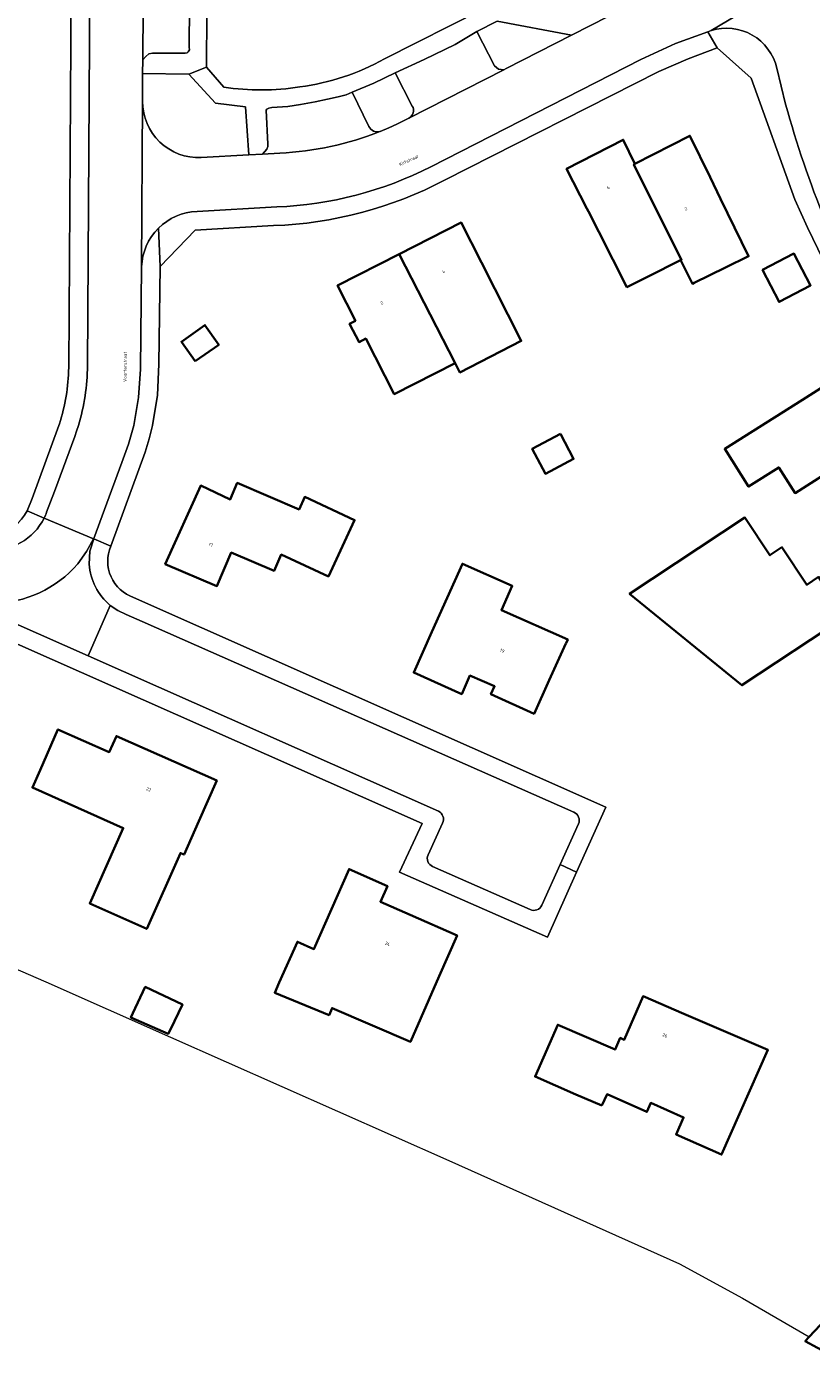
# Model space of a CAD drawing. Header units: metres. Extents: x 197700 to 204338, y 317132 to 325229.
# Tile 569 of 656: x 202800 to 202888, y 317895 to 318045. Entities that reach past the tile are written whole.
import ezdxf
from ezdxf.enums import TextEntityAlignment as Align

# ---------------------------------------------------------------- set-up
doc = ezdxf.new("R2010")
doc.units = ezdxf.units.M
for name, color, linetype, lineweight in [('B-WE-GR-BEPLANTING_CULTUUR_BODEMBEDEKKER-GV', 90, 'Continuous', 18), ('B-WE-OG-BEBOUWING-GV', 7, 'Continuous', 35), ('B-WE-OG-BEBOUWING-T18', 10, 'Continuous', 18), ('B-WE-OG-TERREIN_ERF-GV', 7, 'Continuous', 18), ('B-WE-OG-TOPOGRAFIE-T18', 10, 'Continuous', 18), ('B-WE-VH-VERHARDING_ASFALT-GV', 252, 'Continuous', 18), ('B-WE-VH-VERHARDING_BETONSTRAATSTEEN-GV', 252, 'Continuous', 18), ('B-WE-VH-VERHARDING_TEGEL-GV', 252, 'Continuous', 18)]:
    doc.layers.add(name, color=color, linetype=linetype, lineweight=lineweight)
doc.styles.add('NLCS-ISO-M200-T18', font='NLCS-ISO.ttf', dxfattribs={"height": 0.36})

msp = doc.modelspace()

# ---------------------------------------------------------------- linework, layer by layer
at = {"layer": 'B-WE-GR-BEPLANTING_CULTUUR_BODEMBEDEKKER-GV'}
for points in [[(202822.897, 318065.39), (202819.834, 318064.739), (202819.682, 318040.17), (202821.624, 318037.949)], [(202839.643, 318041.106), (202850.61, 318046.641)], [(202817.688, 318039.393), (202812.523, 318039.475), (202812.505, 318036.429), (202812.504, 318036.332)], [(202819.079, 318030.039), (202824.435, 318030.349), (202824.069, 318035.723), (202820.689, 318036.157), (202817.688, 318039.393)], [(202842.775, 318035.824), (202840.862, 318039.535), (202838.465, 318038.377), (202836.047, 318037.381), (202837.909, 318033.521)], [(202839.118, 318032.956), (202839.176, 318032.978), (202840.147, 318033.383), (202841.049, 318033.79), (202842.395, 318034.476)]]:
    msp.add_lwpolyline(points, dxfattribs=at)
msp.add_lwpolyline([(202860.652, 318043.787), (202852.286, 318045.322), (202850.033, 318044.195), (202851.982, 318040.314), (202852.444, 318039.951), (202853.029, 318039.899), (202853.301, 318040.038)], close=True, dxfattribs=at)
for points in [[(202830.168, 318037.963, 0.0950332), (202839.643, 318041.106)], [(202821.624, 318037.949, 0.0777151), (202830.168, 318037.963)], [(202812.504, 318036.332, 0.4253964), (202819.079, 318030.039)], [(202842.395, 318034.476, 0.4268408), (202842.775, 318035.824)], [(202837.909, 318033.521, 0.3697601), (202839.118, 318032.956)]]:
    msp.add_lwpolyline(points, format="xyb", dxfattribs=at)
at = {"layer": 'B-WE-OG-BEBOUWING-GV'}
for points in [[(202872.89, 318018.503), (202872.96, 318018.538), (202867.643, 318029.274), (202867.759, 318029.333), (202866.445, 318032.033), (202860.082, 318028.788), (202862.353, 318024.334), (202862.533, 318023.981), (202863.691, 318021.709), (202866.853, 318015.508), (202869.251, 318016.71), (202872.878, 318018.527)], [(202867.759, 318029.333), (202867.643, 318029.274), (202872.96, 318018.538), (202872.89, 318018.503), (202873.835, 318016.618), (202874.2, 318015.89), (202874.405, 318015.99), (202877.917, 318017.702), (202880.511, 318018.966), (202877.359, 318025.431), (202876.189, 318027.832), (202873.918, 318032.49)], [(202850.525, 318018.283), (202848.262, 318022.742), (202841.312, 318019.213), (202847.581, 318006.986), (202848.115, 318005.944), (202854.998, 318009.47)], [(202841.312, 318019.213), (202834.384, 318015.695), (202836.396, 318011.732), (202835.748, 318011.4), (202836.796, 318009.354), (202837.555, 318009.743), (202840.745, 318003.516), (202847.581, 318006.986)], [(202882.059, 318017.437), (202883.927, 318013.856), (202887.463, 318015.7), (202885.595, 318019.281)], [(202818.42, 318007.193), (202821.065, 318009.056), (202819.517, 318011.253), (202816.872, 318009.391)], [(202893.853, 317992.131), (202898.05, 317994.786), (202893.665, 318001.719), (202892.659, 318001.083), (202890.255, 318004.917), (202890.939, 318005.317), (202890.79, 318005.555), (202886.564, 318002.883), (202877.825, 317997.358), (202880.501, 317993.136), (202883.894, 317995.286), (202885.718, 317992.407), (202889.249, 317994.644), (202891.702, 317990.771)], [(202859.408, 317999.045), (202856.237, 317997.391), (202857.703, 317994.582), (202860.874, 317996.236)], [(202828.063, 317985.525), (202833.371, 317983.062), (202836.308, 317989.391), (202830.713, 317991.988), (202830.065, 317990.589), (202823.132, 317993.543), (202822.344, 317991.694), (202819.045, 317993.259), (202815.066, 317984.448), (202820.858, 317981.981), (202822.457, 317985.734), (202827.277, 317983.68)], [(202891.315, 317978.501), (202888.34, 317983.003), (202887.029, 317982.138), (202884.252, 317986.341), (202882.892, 317985.442), (202880.101, 317989.665), (202867.161, 317981.115), (202879.752, 317970.861)], [(202844.981, 317976.863), (202842.933, 317972.277), (202848.321, 317969.871), (202849.248, 317971.952), (202851.998, 317970.752), (202851.593, 317969.859), (202856.441, 317967.661), (202858.142, 317971.412), (202860.007, 317975.524), (202860.033, 317975.582), (202860.211, 317975.975), (202852.774, 317979.291), (202853.981, 317981.998), (202848.389, 317984.492)], [(202801.008, 317961.334), (202800.149, 317959.385), (202810.35, 317954.842), (202806.583, 317946.384), (202812.978, 317943.536), (202816.768, 317952.044), (202817.161, 317951.869), (202818.811, 317955.599), (202820.834, 317960.171), (202809.578, 317965.153), (202808.779, 317963.373), (202803.024, 317965.909)], [(202827.853, 317937.509), (202827.352, 317936.376), (202833.438, 317933.868), (202833.774, 317934.648), (202842.569, 317930.862), (202845.799, 317938.23), (202847.806, 317942.809), (202842.541, 317945.116), (202839.199, 317946.58), (202839.988, 317948.343), (202835.689, 317950.243), (202831.728, 317941.279), (202829.88, 317942.096)], [(202811.43, 317934.09), (202811.214, 317933.593), (202815.395, 317931.777), (202815.652, 317932.248), (202816.976, 317935.065), (202812.809, 317937.023)], [(202864.043, 317923.711), (202864.631, 317924.993), (202869.096, 317923.016), (202869.537, 317924.012), (202873.212, 317922.385), (202872.371, 317920.486), (202877.478, 317918.225), (202882.671, 317929.957), (202873.255, 317934.011), (202868.662, 317935.988), (202866.563, 317931.11), (202866.103, 317931.313), (202865.521, 317929.995), (202859.09, 317932.785), (202856.558, 317926.972), (202861.141, 317924.975)], [(202894.397, 317900.891), (202891.997, 317902.287), (202891.731, 317902.442), (202891.708, 317902.455), (202887.303, 317897.765), (202886.861, 317897.295), (202890.993, 317895.037), (202891.278, 317895.526)]]:
    msp.add_lwpolyline(points, close=True, dxfattribs=at)
at = {"layer": 'B-WE-OG-TERREIN_ERF-GV'}
for points in [[(202804.223, 318006.48), (202804.65, 318073.164), (202804.774, 318092.492), (202804.622, 318094.483), (202803.578, 318094.519), (202803.611, 318097.485), (202803.961, 318097.485)], [(202876.962, 318042.35), (202873.711, 318041.127), (202870.445, 318039.684), (202846.398, 318027.502)], [(202892.368, 318011.376), (202887.103, 318022.197), (202885.711, 318025.331), (202880.805, 318038.952), (202876.962, 318042.35)], [(202827.201, 318022.406), (202818.404, 318021.886), (202814.496, 318017.811), (202814.346, 318006.852), (202814.175, 318003.405), (202813.623, 318000), (202813.251, 317998.496), (202812.807, 317997.014), (202808.955, 317986.454)], [(202811.496, 317980.706), (202864.485, 317957.171), (202861.209, 317949.88), (202857.932, 317942.589), (202841.324, 317949.911), (202843.867, 317955.35), (202791.777, 317978.404), (202742.98, 318000), (202737.631, 318002.272)], [(202799.557, 317990.409), (202800.125, 317991.79), (202803.107, 318000), (202803.176, 318000.186)], [(202786.561, 317944.141), (202801.67, 317937.59), (202815.662, 317931.388), (202846.859, 317917.559), (202872.742, 317905.98), (202879.806, 317902.113), (202887.303, 317897.765), (202891.708, 317902.455)]]:
    msp.add_lwpolyline(points, dxfattribs=at)
for points in [[(202862.353, 318024.334), (202860.082, 318028.788), (202866.445, 318032.033), (202867.759, 318029.333), (202873.918, 318032.49), (202876.189, 318027.832), (202877.359, 318025.431), (202880.511, 318018.966), (202877.917, 318017.702), (202874.405, 318015.99), (202874.2, 318015.89), (202873.835, 318016.618), (202872.89, 318018.503), (202872.878, 318018.527), (202869.251, 318016.71), (202866.853, 318015.508), (202863.691, 318021.709), (202862.533, 318023.981)], [(202841.312, 318019.213), (202848.262, 318022.742), (202850.525, 318018.283), (202854.998, 318009.47), (202848.115, 318005.944), (202847.581, 318006.986), (202840.745, 318003.516), (202837.555, 318009.743), (202836.796, 318009.354), (202835.748, 318011.4), (202836.396, 318011.732), (202834.384, 318015.695)], [(202882.059, 318017.437), (202885.595, 318019.281), (202887.463, 318015.7), (202883.927, 318013.856)], [(202818.42, 318007.193), (202816.872, 318009.391), (202819.517, 318011.253), (202821.065, 318009.056)], [(202886.564, 318002.883), (202890.79, 318005.555), (202890.939, 318005.317), (202890.255, 318004.917), (202892.659, 318001.083), (202893.665, 318001.719), (202898.05, 317994.786), (202893.853, 317992.131), (202891.702, 317990.771), (202889.249, 317994.644), (202885.718, 317992.407), (202883.894, 317995.286), (202880.501, 317993.136), (202877.825, 317997.358)], [(202859.408, 317999.045), (202860.874, 317996.236), (202857.703, 317994.582), (202856.237, 317997.391)], [(202830.065, 317990.589), (202830.713, 317991.988), (202836.308, 317989.391), (202833.371, 317983.062), (202828.063, 317985.525), (202827.277, 317983.68), (202822.457, 317985.734), (202820.858, 317981.981), (202815.066, 317984.448), (202819.045, 317993.259), (202822.344, 317991.694), (202823.132, 317993.543)], [(202891.315, 317978.501), (202879.752, 317970.861), (202867.161, 317981.115), (202880.101, 317989.665), (202882.892, 317985.442), (202884.252, 317986.341), (202887.029, 317982.138), (202888.34, 317983.003)], [(202858.142, 317971.412), (202856.441, 317967.661), (202851.593, 317969.859), (202851.998, 317970.752), (202849.248, 317971.952), (202848.321, 317969.871), (202842.933, 317972.277), (202844.981, 317976.863), (202848.389, 317984.492), (202853.981, 317981.998), (202852.774, 317979.291), (202860.211, 317975.975), (202860.033, 317975.582), (202860.007, 317975.524)], [(202817.161, 317951.869), (202816.768, 317952.044), (202812.978, 317943.536), (202806.583, 317946.384), (202810.35, 317954.842), (202800.149, 317959.385), (202801.008, 317961.334), (202803.024, 317965.909), (202808.779, 317963.373), (202809.578, 317965.153), (202820.834, 317960.171), (202818.811, 317955.599)], [(202827.352, 317936.376), (202827.853, 317937.509), (202829.88, 317942.096), (202831.728, 317941.279), (202835.689, 317950.243), (202839.988, 317948.343), (202839.199, 317946.58), (202842.541, 317945.116), (202847.806, 317942.809), (202845.799, 317938.23), (202842.569, 317930.862), (202833.774, 317934.648), (202833.438, 317933.868)], [(202811.43, 317934.09), (202812.809, 317937.023), (202816.976, 317935.065), (202815.652, 317932.248), (202815.395, 317931.777), (202811.214, 317933.593)], [(202873.255, 317934.011), (202882.671, 317929.957), (202877.478, 317918.225), (202872.371, 317920.486), (202873.212, 317922.385), (202869.537, 317924.012), (202869.096, 317923.016), (202864.631, 317924.993), (202864.043, 317923.711), (202861.141, 317924.975), (202856.558, 317926.972), (202859.09, 317932.785), (202865.521, 317929.995), (202866.103, 317931.313), (202866.563, 317931.11), (202868.662, 317935.988)]]:
    msp.add_lwpolyline(points, close=True, dxfattribs=at)
for points in [[(202846.398, 318027.502, -0.1121947), (202827.201, 318022.406)], [(202803.176, 318000.186, 0.0767823), (202804.223, 318006.48)], [(202796.045, 317988.047, 0.2681552), (202799.557, 317990.409)], [(202808.955, 317986.454, 0.4361349), (202811.496, 317980.706)]]:
    msp.add_lwpolyline(points, format="xyb", dxfattribs=at)
at = {"layer": 'B-WE-VH-VERHARDING_ASFALT-GV'}
for points in [[(202812.405, 318017.775), (202812.504, 318036.332), (202812.505, 318036.429), (202812.523, 318039.475), (202812.532, 318040.999), (202812.604, 318052.788), (202812.619, 318055.709), (202812.631, 318057.681), (202812.649, 318060.611), (202812.725, 318073.114), (202806.762, 318073.151), (202806.324, 318006.702)], [(202886.227, 318057.112), (202884.598, 318056.196), (202880.824, 318054.074), (202877.482, 318052.37), (202860.652, 318043.787), (202853.301, 318040.038), (202853.029, 318039.899), (202842.395, 318034.476), (202841.049, 318033.79), (202840.147, 318033.383), (202839.176, 318032.978), (202839.118, 318032.956)], [(202844.841, 318029.011), (202868.426, 318041.055), (202872.3, 318042.834), (202875.942, 318044.16), (202876.308, 318044.293), (202889.143, 318051.914), (202889.152, 318051.92), (202889.162, 318051.925), (202891.276, 318053.203)], [(202889.143, 318051.914), (202876.308, 318044.293)], [(202883.677, 318040.069), (202884.663, 318036.017)], [(202812.504, 318036.332), (202812.405, 318017.775)], [(202827.91, 318030.55), (202825.964, 318030.437), (202824.435, 318030.349), (202819.079, 318030.039)], [(202818.624, 318023.986), (202827.592, 318024.509)], [(202801.467, 317989.605), (202807.015, 317987.27), (202807.046, 317987.324), (202808.239, 317990.56), (202810.202, 317995.832), (202810.935, 317997.891), (202811.515, 318000), (202812.072, 318003.136), (202812.283, 318006.315), (202812.405, 318017.775)], [(202805.316, 318000), (202805.115, 317999.371), (202804.898, 317998.749), (202802.626, 317992.605), (202801.752, 317990.264)], [(202805.24, 317984.463), (202806.207, 317985.853), (202807.015, 317987.27), (202801.467, 317989.605)], [(202806.533, 317984.431), (202806.609, 317985.909), (202807.028, 317987.265), (202807.046, 317987.324), (202807.015, 317987.27), (202806.207, 317985.853), (202805.24, 317984.463)], [(202795.686, 317980.013), (202794.13, 317980.083), (202792.606, 317980.276), (202792.585, 317980.279), (202792.603, 317980.271), (202806.399, 317974.158), (202808.889, 317979.817)], [(202860.898, 317956.616), (202812.484, 317978), (202810.67, 317978.79), (202809.739, 317979.234), (202808.889, 317979.817), (202806.399, 317974.158), (202845.721, 317956.733)], [(202846.16, 317955.41), (202844.558, 317951.841)], [(202859.376, 317950.748), (202861.433, 317955.312)], [(202845.046, 317950.546), (202855.995, 317945.704)], [(202857.318, 317946.183), (202859.376, 317950.748)]]:
    msp.add_lwpolyline(points, dxfattribs=at)
for points in [[(202876.308, 318044.293, -0.4352281), (202883.677, 318040.069)], [(202819.079, 318030.039, -0.4253964), (202812.504, 318036.332)], [(202884.663, 318036.017, 0.0578817), (202894.992, 318010.526)], [(202839.118, 318032.956, -0.0833242), (202827.91, 318030.55)], [(202827.592, 318024.509, 0.1086423), (202844.841, 318029.011)], [(202814.283, 318022.113, -0.1910269), (202818.624, 318023.986)], [(202812.405, 318017.775, -0.1910011), (202814.283, 318022.113)], [(202806.324, 318006.702, -0.0725355), (202805.316, 318000)], [(202801.467, 317989.605, -0.3050791), (202795.158, 317986.042)], [(202801.752, 317990.264, -0.0270535), (202801.467, 317989.605)], [(202795.686, 317980.013, 0.2105469), (202805.24, 317984.463)], [(202805.24, 317984.463, -0.2105469), (202795.686, 317980.013)], [(202808.889, 317979.817, -0.2056313), (202806.533, 317984.431)], [(202845.721, 317956.733, -0.4165153), (202846.16, 317955.41)], [(202861.433, 317955.312, 0.399068), (202860.898, 317956.616)], [(202844.558, 317951.841, 0.4388544), (202845.046, 317950.546)], [(202855.995, 317945.704, 0.4068884), (202857.318, 317946.183)]]:
    msp.add_lwpolyline(points, format="xyb", dxfattribs=at)
at = {"layer": 'B-WE-VH-VERHARDING_BETONSTRAATSTEEN-GV'}
for points in [[(202842.395, 318034.476), (202853.029, 318039.899), (202852.444, 318039.951), (202851.982, 318040.314), (202850.033, 318044.195), (202847.602, 318042.714), (202844.097, 318041.058), (202840.862, 318039.535), (202842.775, 318035.824)], [(202837.909, 318033.521), (202836.047, 318037.381), (202835.344, 318037.082), (202834.453, 318036.838), (202833.271, 318036.589), (202831.877, 318036.282), (202830.231, 318035.987), (202828.825, 318035.761), (202827.017, 318035.646), (202826.676, 318035.584), (202826.462, 318035.471), (202826.381, 318035.35), (202826.583, 318031.555), (202826.563, 318031.285), (202826.467, 318030.993), (202825.964, 318030.437), (202827.91, 318030.55)]]:
    msp.add_lwpolyline(points, dxfattribs=at)
for points in [[(202842.775, 318035.824, -0.4268408), (202842.395, 318034.476)], [(202827.91, 318030.55, 0.0833242), (202839.118, 318032.956)], [(202839.118, 318032.956, -0.3697601), (202837.909, 318033.521)]]:
    msp.add_lwpolyline(points, format="xyb", dxfattribs=at)
at = {"layer": 'B-WE-VH-VERHARDING_TEGEL-GV'}
msp.add_lwpolyline([(202812.523, 318039.475), (202817.688, 318039.393), (202819.682, 318040.17), (202819.834, 318064.739), (202819.909, 318076.801), (202817.71, 318076.879), (202817.94, 318076.779), (202818.007, 318076.57), (202817.923, 318068.466), (202817.876, 318061.499), (202817.839, 318057.681), (202812.631, 318057.681), (202812.619, 318055.709), (202817.812, 318055.692), (202817.801, 318051.795), (202817.749, 318042.416), (202817.769, 318042.127), (202817.642, 318041.898), (202817.523, 318041.773), (202817.279, 318041.736), (202813.613, 318041.749), (202813.225, 318041.675), (202812.877, 318041.37), (202812.532, 318040.999)], close=True, dxfattribs=at)
for points in [[(202806.324, 318006.702), (202806.762, 318073.151), (202804.65, 318073.164), (202804.223, 318006.48)], [(202812.604, 318052.788), (202812.532, 318040.999), (202812.877, 318041.37), (202813.225, 318041.675), (202813.613, 318041.749), (202817.279, 318041.736), (202817.523, 318041.773), (202817.642, 318041.898), (202817.769, 318042.127), (202817.749, 318042.416), (202817.801, 318051.795), (202813.593, 318051.844)], [(202824.435, 318030.349), (202825.964, 318030.437), (202826.467, 318030.993), (202826.563, 318031.285), (202826.583, 318031.555), (202826.381, 318035.35), (202826.462, 318035.471), (202826.676, 318035.584), (202827.017, 318035.646), (202828.825, 318035.761), (202830.231, 318035.987), (202831.877, 318036.282), (202833.271, 318036.589), (202834.453, 318036.838), (202835.344, 318037.082), (202836.047, 318037.381), (202838.465, 318038.377), (202840.862, 318039.535), (202844.097, 318041.058), (202847.602, 318042.714), (202850.033, 318044.195), (202852.286, 318045.322), (202860.652, 318043.787), (202877.482, 318052.37)], [(202850.61, 318046.641), (202839.643, 318041.106)], [(202846.398, 318027.502), (202870.445, 318039.684), (202873.711, 318041.127), (202876.962, 318042.35), (202875.942, 318044.16), (202872.3, 318042.834), (202868.426, 318041.055), (202844.841, 318029.011)], [(202876.308, 318044.293), (202875.942, 318044.16), (202876.962, 318042.35), (202880.805, 318038.952), (202885.711, 318025.331), (202887.103, 318022.197), (202892.368, 318011.376)], [(202821.624, 318037.949), (202819.682, 318040.17), (202817.688, 318039.393), (202820.689, 318036.157), (202824.069, 318035.723), (202824.435, 318030.349)], [(202884.663, 318036.017), (202883.677, 318040.069)], [(202827.592, 318024.509), (202818.624, 318023.986)], [(202807.028, 317987.265), (202808.955, 317986.454), (202812.807, 317997.014), (202813.251, 317998.496), (202813.623, 318000), (202814.175, 318003.405), (202814.346, 318006.852), (202814.496, 318017.811), (202814.283, 318022.113)], [(202814.283, 318022.113), (202814.496, 318017.811), (202818.404, 318021.886), (202827.201, 318022.406)], [(202812.405, 318017.775), (202812.283, 318006.315), (202812.072, 318003.136), (202811.515, 318000), (202810.935, 317997.891), (202810.202, 317995.832), (202808.239, 317990.56), (202807.046, 317987.324), (202807.028, 317987.265)], [(202803.176, 318000.186), (202803.107, 318000), (202800.125, 317991.79), (202799.557, 317990.409), (202801.467, 317989.605)], [(202801.752, 317990.264), (202802.626, 317992.605), (202804.898, 317998.749), (202805.115, 317999.371), (202805.316, 318000)], [(202801.467, 317989.605), (202799.557, 317990.409)], [(202808.955, 317986.454), (202807.028, 317987.265), (202806.609, 317985.909), (202806.533, 317984.431)], [(202845.721, 317956.733), (202806.399, 317974.158), (202792.603, 317980.271), (202791.777, 317978.404), (202843.867, 317955.35), (202841.324, 317949.911), (202857.932, 317942.589), (202861.209, 317949.88), (202859.376, 317950.748), (202857.318, 317946.183)], [(202861.433, 317955.312), (202859.376, 317950.748), (202861.209, 317949.88), (202864.485, 317957.171), (202811.496, 317980.706)], [(202808.889, 317979.817), (202809.739, 317979.234), (202810.67, 317978.79), (202812.484, 317978), (202860.898, 317956.616)], [(202844.558, 317951.841), (202846.16, 317955.41)], [(202855.995, 317945.704), (202845.046, 317950.546)]]:
    msp.add_lwpolyline(points, dxfattribs=at)
for points in [[(202883.677, 318040.069, 0.4352281), (202876.308, 318044.293)], [(202839.643, 318041.106, -0.0950332), (202830.168, 318037.963)], [(202830.168, 318037.963, -0.0777151), (202821.624, 318037.949)], [(202894.992, 318010.526, -0.0578817), (202884.663, 318036.017)], [(202844.841, 318029.011, -0.1086423), (202827.592, 318024.509)], [(202827.201, 318022.406, 0.1121947), (202846.398, 318027.502)], [(202818.624, 318023.986, 0.1910269), (202814.283, 318022.113)], [(202814.283, 318022.113, 0.1910011), (202812.405, 318017.775)], [(202804.223, 318006.48, -0.0767823), (202803.176, 318000.186)], [(202805.316, 318000, 0.0725355), (202806.324, 318006.702)], [(202795.158, 317986.042, 0.3050791), (202801.467, 317989.605)], [(202799.557, 317990.409, -0.2681552), (202796.045, 317988.047)], [(202801.467, 317989.605, 0.0270535), (202801.752, 317990.264)], [(202811.496, 317980.706, -0.4361349), (202808.955, 317986.454)], [(202806.533, 317984.431, 0.2056313), (202808.889, 317979.817)], [(202846.16, 317955.41, 0.4165153), (202845.721, 317956.733)], [(202860.898, 317956.616, -0.399068), (202861.433, 317955.312)], [(202845.046, 317950.546, -0.4388544), (202844.558, 317951.841)], [(202857.318, 317946.183, -0.4068884), (202855.995, 317945.704)]]:
    msp.add_lwpolyline(points, format="xyb", dxfattribs=at)

# ---------------------------------------------------------------- texts
at = {"layer": 'B-WE-OG-BEBOUWING-T18', "style": 'NLCS-ISO-M200-T18'}
for s, rotation, p in [('6', 27, (202864.772, 318026.69)), ('2', 25.9, (202873.465, 318024.291)), ('4', 26.9, (202846.29, 318017.254)), ('2', 26.9, (202839.35, 318013.731)), ('17', 337, (202820.176, 317986.619)), ('19', 336.5, (202852.867, 317974.737)), ('22', 336.2, (202813.201, 317959.175)), ('24', 336.4, (202840.001, 317941.862)), ('26', 336.8, (202871.122, 317931.586))]:
    msp.add_text(s, height=0.36, rotation=rotation, dxfattribs=at).set_placement(p, align=Align.MIDDLE)
at = {"layer": 'B-WE-OG-TOPOGRAFIE-T18', "style": 'NLCS-ISO-M200-T18'}
for s, rotation, p in [('Klifstraat', 24.3, (202842.385, 318029.723)), ('Voorterstraat', 89.4, (202810.554, 318006.567))]:
    msp.add_text(s, height=0.36, rotation=rotation, dxfattribs=at).set_placement(p, align=Align.MIDDLE)

doc.saveas('drawing.dxf')
